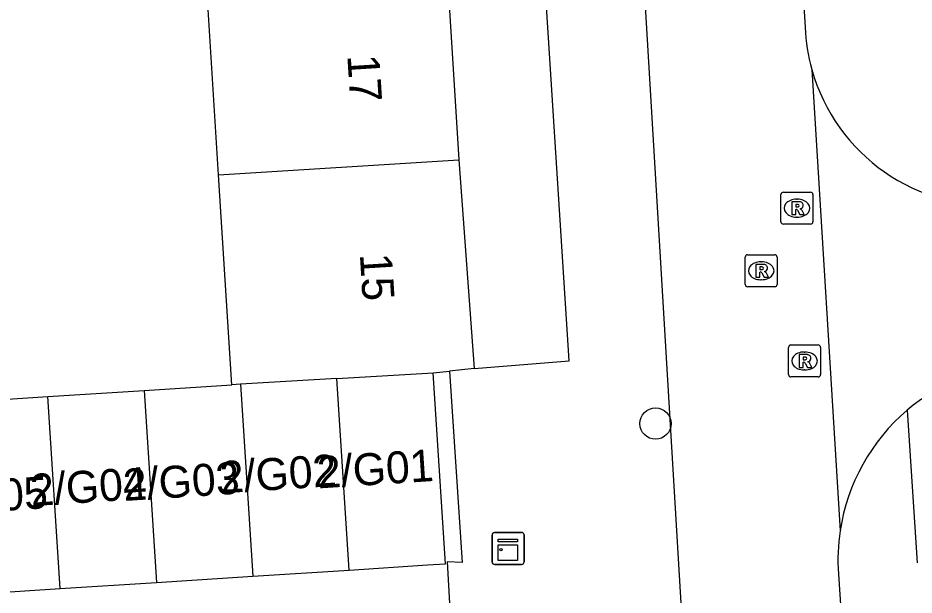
# Model space of a CAD drawing. Extents: x 159689 to 160786, y 387323 to 388339.
# Drawn here: x 160680.67 to 160708.7, y 387602.76 to 387620.82 of the extents above; entities that cross this region are included whole.
import ezdxf

# ---------------------------------------------------------------- set-up
doc = ezdxf.new("R2010")
doc.units = 0
for name, color, linetype in [('IMGEO_Boom', 7, 'Continuous'), ('IMGEO_Kast', 7, 'Continuous'), ('IMGEO_Pand', 7, 'Continuous'), ('IMGEO_Pand_nummerreeks', 7, 'Continuous'), ('IMGEO_Rijbaan_lokaal_open', 7, 'Continuous'), ('IMGEO_Rioolput', 7, 'Continuous'), ('IMGEO_Voetpad_open', 7, 'Continuous')]:
    doc.layers.add(name, color=color, linetype=linetype)

msp = doc.modelspace()

# ---------------------------------------------------------------- linework, layer by layer
at = {"layer": 'IMGEO_Boom'}
msp.add_circle((160700.614, 387608.126), 0.489, dxfattribs=at)
at = {"layer": 'IMGEO_Kast'}
for p, q in [((160695.499, 387603.796), (160695.499, 387604.637)), ((160695.499, 387604.637), (160695.499, 387603.796)), ((160695.574, 387604.721), (160696.415, 387604.721)), ((160696.415, 387604.721), (160695.574, 387604.721)), ((160696.499, 387604.646), (160696.499, 387603.805)), ((160696.499, 387603.805), (160696.499, 387604.646)), ((160696.424, 387603.721), (160695.583, 387603.721)), ((160695.583, 387603.721), (160696.424, 387603.721))]:
    msp.add_line(p, q, dxfattribs=at)
for points in [[(160695.694, 387604.511), (160696.294, 387604.511), (160696.294, 387604.426), (160695.694, 387604.426), (160695.694, 387604.511)], [(160695.694, 387604.336), (160696.294, 387604.336), (160696.294, 387603.847), (160695.694, 387603.847), (160695.694, 387604.336)]]:
    msp.add_lwpolyline(points, dxfattribs=at)
msp.add_circle((160695.778, 387604.185), 0.0377, dxfattribs=at)
for centre, start, end in [((160695.577, 387604.643), 92.4484, 184.2845), ((160695.577, 387604.643), 92.4484, 184.2845), ((160696.421, 387604.643), 2.4484, 94.2845), ((160696.421, 387604.643), 2.4484, 94.2845), ((160695.577, 387603.799), 182.4484, 274.2845), ((160695.577, 387603.799), 182.4484, 274.2845), ((160696.421, 387603.799), 272.4484, 4.2845), ((160696.421, 387603.799), 272.4484, 4.2845)]:
    msp.add_arc(centre, 0.0779, start, end, dxfattribs=at)
at = {"layer": 'IMGEO_Pand'}
for points in [[(160694.083, 387622.401), (160694.463, 387616.377)], [(160686.944, 387615.903), (160686.564, 387621.927)], [(160686.944, 387615.903), (160694.463, 387616.377)], [(160694.463, 387616.377), (160694.942, 387609.849)], [(160687.358, 387609.34), (160686.944, 387615.903)], [(160694.942, 387609.849), (160694.171, 387609.766)], [(160690.644, 387609.533), (160693.657, 387609.71)], [(160691.029, 387603.546), (160693.48, 387603.704), (160694.041, 387603.74), (160693.657, 387609.71)], [(160693.657, 387609.71), (160694.171, 387609.766)], [(160684.618, 387609.164), (160687.358, 387609.34)], [(160687.63, 387609.356), (160687.358, 387609.34)], [(160690.644, 387609.533), (160687.63, 387609.356)], [(160687.63, 387609.356), (160688.016, 387603.353)], [(160691.029, 387603.546), (160690.644, 387609.533)], [(160681.605, 387608.97), (160684.618, 387609.164)], [(160684.618, 387609.164), (160685.004, 387603.159)], [(160678.593, 387608.777), (160681.605, 387608.97)], [(160681.991, 387602.966), (160681.605, 387608.97)], [(160688.016, 387603.353), (160691.029, 387603.546)], [(160681.991, 387602.966), (160685.004, 387603.159)], [(160685.004, 387603.159), (160688.016, 387603.353)], [(160678.979, 387602.772), (160681.991, 387602.966)]]:
    msp.add_lwpolyline(points, dxfattribs=at)
at = {"layer": 'IMGEO_Rijbaan_lokaal_open'}
for points in [[(160701.496, 387601.109), (160700.223, 387622.412), (160697.527, 387663.973)], [(160705.21, 387624.762), (160705.07, 387623.987), (160705.29, 387620.522)], [(160705.502, 387619.198), (160706.388, 387604.776)], [(160706.332, 387603.421), (160706.522, 387600.557)]]:
    msp.add_lwpolyline(points, dxfattribs=at)
for centre, radius, start, end in [((160711.145, 387620.781), 5.861, 182.5288, 195.6653), ((160711.114, 387620.777), 5.83, 195.7092, 274.4438), ((160712.5, 387603.839), 6.186, 95.5022, 130.4331), ((160712.499, 387603.844), 6.182, 130.4557, 171.332), ((160712.544, 387603.843), 6.227, 171.3817, 183.8851)]:
    msp.add_arc(centre, radius, start, end, dxfattribs=at)
at = {"layer": 'IMGEO_Rioolput'}
for p, q in [((160704.536, 387614.439), (160704.536, 387615.291)), ((160704.611, 387615.365), (160705.463, 387615.365)), ((160705.537, 387615.291), (160705.537, 387614.439)), ((160705.024, 387615.145), (160705.049, 387615.145)), ((160705.463, 387614.365), (160704.611, 387614.365)), ((160705.047, 387614.585), (160705.022, 387614.585)), ((160703.417, 387612.48), (160703.417, 387613.332)), ((160703.492, 387613.406), (160704.344, 387613.406)), ((160704.418, 387613.332), (160704.418, 387612.48)), ((160703.905, 387613.186), (160703.93, 387613.186)), ((160704.344, 387612.406), (160703.492, 387612.406)), ((160703.928, 387612.626), (160703.903, 387612.626)), ((160704.774, 387609.659), (160704.774, 387610.511)), ((160704.849, 387610.585), (160705.701, 387610.585)), ((160705.775, 387610.511), (160705.775, 387609.659)), ((160705.262, 387610.365), (160705.287, 387610.365)), ((160705.701, 387609.585), (160704.849, 387609.585)), ((160705.285, 387609.805), (160705.26, 387609.805))]:
    msp.add_line(p, q, dxfattribs=at)
for points in [[(160704.536, 387614.439), (160704.536, 387615.291)], [(160704.611, 387615.365), (160705.463, 387615.365)], [(160705.537, 387615.291), (160705.537, 387614.439)], [(160705.125, 387615.063), (160704.873, 387615.065), (160704.873, 387614.665)], [(160705.051, 387614.984), (160704.997, 387614.984), (160704.997, 387614.903)], [(160704.997, 387614.903), (160705.049, 387614.903)], [(160704.873, 387614.665), (160704.997, 387614.665), (160704.997, 387614.827), (160705.008, 387614.827)], [(160705.055, 387614.798), (160705.126, 387614.665), (160705.266, 387614.665), (160705.201, 387614.791)], [(160705.463, 387614.365), (160704.611, 387614.365)], [(160703.417, 387612.48), (160703.417, 387613.332)], [(160703.492, 387613.406), (160704.344, 387613.406)], [(160704.418, 387613.332), (160704.418, 387612.48)], [(160704.006, 387613.104), (160703.754, 387613.106), (160703.754, 387612.706)], [(160703.932, 387613.025), (160703.878, 387613.025), (160703.878, 387612.944)], [(160703.878, 387612.944), (160703.93, 387612.944)], [(160703.754, 387612.706), (160703.878, 387612.706), (160703.878, 387612.868), (160703.889, 387612.868)], [(160703.936, 387612.839), (160704.007, 387612.706), (160704.147, 387612.706), (160704.082, 387612.832)], [(160704.344, 387612.406), (160703.492, 387612.406)], [(160704.774, 387609.659), (160704.774, 387610.511)], [(160704.849, 387610.585), (160705.701, 387610.585)], [(160705.775, 387610.511), (160705.775, 387609.659)], [(160705.363, 387610.283), (160705.111, 387610.285), (160705.111, 387609.885)], [(160705.289, 387610.204), (160705.235, 387610.204), (160705.235, 387610.123)], [(160705.235, 387610.123), (160705.287, 387610.123)], [(160705.111, 387609.885), (160705.235, 387609.885), (160705.235, 387610.047), (160705.246, 387610.047)], [(160705.293, 387610.018), (160705.364, 387609.885), (160705.504, 387609.885), (160705.439, 387610.011)], [(160705.701, 387609.585), (160704.849, 387609.585)]]:
    msp.add_lwpolyline(points, dxfattribs=at)
for centre, radius, start, end in [((160704.613, 387615.289), 0.0765, 91.552, 178.448), ((160704.613, 387615.289), 0.0765, 91.552, 178.448), ((160705.461, 387615.289), 0.0765, 1.552, 88.448), ((160705.461, 387615.289), 0.0765, 1.552, 88.448), ((160705.033, 387615.092), 0.19, 274.7715, 282.9687), ((160705.057, 387614.888), 0.0964, 77.0061, 93.1865), ((160705.071, 387614.945), 0.0378, 276.6634, 79.6772), ((160705.124, 387614.953), 0.109, 350.3612, 89.416), ((160705.122, 387614.953), 0.112, 277.5842, 350.9817), ((160705.007, 387614.774), 0.0533, 26.0293, 88.6989), ((160705.106, 387614.738), 0.108, 29.5134, 73.7905), ((160704.613, 387614.441), 0.0765, 181.552, 268.448), ((160704.613, 387614.441), 0.0765, 181.552, 268.448), ((160705.461, 387614.441), 0.0765, 271.552, 358.448), ((160705.461, 387614.441), 0.0765, 271.552, 358.448), ((160703.494, 387613.33), 0.0765, 91.552, 178.448), ((160703.494, 387613.33), 0.0765, 91.552, 178.448), ((160704.342, 387613.33), 0.0765, 1.552, 88.448), ((160704.342, 387613.33), 0.0765, 1.552, 88.448), ((160703.914, 387613.133), 0.19, 274.7715, 282.9687), ((160703.938, 387612.929), 0.0964, 77.0061, 93.1865), ((160703.952, 387612.986), 0.0378, 276.6634, 79.6772), ((160704.005, 387612.994), 0.109, 350.3612, 89.416), ((160704.003, 387612.994), 0.112, 277.5842, 350.9817), ((160703.888, 387612.815), 0.0533, 26.0293, 88.6989), ((160703.987, 387612.779), 0.108, 29.5134, 73.7905), ((160703.494, 387612.482), 0.0765, 181.552, 268.448), ((160703.494, 387612.482), 0.0765, 181.552, 268.448), ((160704.342, 387612.482), 0.0765, 271.552, 358.448), ((160704.342, 387612.482), 0.0765, 271.552, 358.448), ((160704.851, 387610.509), 0.0765, 91.552, 178.448), ((160704.851, 387610.509), 0.0765, 91.552, 178.448), ((160705.699, 387610.509), 0.0765, 1.552, 88.448), ((160705.699, 387610.509), 0.0765, 1.552, 88.448), ((160705.271, 387610.312), 0.19, 274.7715, 282.9687), ((160705.295, 387610.108), 0.0964, 77.0061, 93.1865), ((160705.309, 387610.165), 0.0378, 276.6634, 79.6772), ((160705.362, 387610.173), 0.109, 350.3612, 89.416), ((160705.36, 387610.173), 0.112, 277.5842, 350.9817), ((160705.245, 387609.994), 0.0533, 26.0293, 88.6989), ((160705.344, 387609.958), 0.108, 29.5134, 73.7905), ((160704.851, 387609.661), 0.0765, 181.552, 268.448), ((160704.851, 387609.661), 0.0765, 181.552, 268.448), ((160705.699, 387609.661), 0.0765, 271.552, 358.448), ((160705.699, 387609.661), 0.0765, 271.552, 358.448)]:
    msp.add_arc(centre, radius, start, end, dxfattribs=at)
for centre, major_axis, ratio, start_param, end_param in [((160705.023, 387614.865), (-0.387, 0.002), 0.722429, 4.712389, 7.853982), ((160705.048, 387614.865), (-0.39, 0.002), 0.717154, 1.570796, 4.712389), ((160703.904, 387612.906), (-0.387, 0.002), 0.722429, 4.712389, 7.853982), ((160703.929, 387612.906), (-0.39, 0.002), 0.717154, 1.570796, 4.712389), ((160705.261, 387610.085), (-0.387, 0.002), 0.722429, 4.712389, 7.853982), ((160705.286, 387610.085), (-0.39, 0.002), 0.717154, 1.570796, 4.712389)]:
    msp.add_ellipse(centre, major_axis=major_axis, ratio=ratio, start_param=start_param, end_param=end_param, dxfattribs=at)
at = {"layer": 'IMGEO_Voetpad_open'}
for points in [[(160694.942, 387609.849), (160697.908, 387610.091), (160693.951, 387672.02)], [(160694.171, 387609.766), (160694.561, 387603.783), (160694.091, 387603.805), (160694.424, 387597.881)], [(160708.488, 387608.548), (160708.797, 387603.774)]]:
    msp.add_lwpolyline(points, dxfattribs=at)

# ---------------------------------------------------------------- texts
at = {"layer": 'IMGEO_Pand_nummerreeks'}
for s, rotation, p in [('17', 273.6063, (160690.97, 387619.642)), ('15', 273.6063, (160691.362, 387613.424)), ('2/G01', 3.6949, (160690.06, 387606.097)), ('2/G02', 3.6949, (160687.021, 387605.943)), ('2/G04', 3.6949, (160681.087, 387605.543)), ('2/G03', 3.6949, (160683.989, 387605.704)), ('2/G05', 3.6949, (160677.99, 387605.251))]:
    msp.add_text(s, height=1, rotation=rotation, dxfattribs=at).set_placement(p)

doc.saveas('drawing.dxf')
